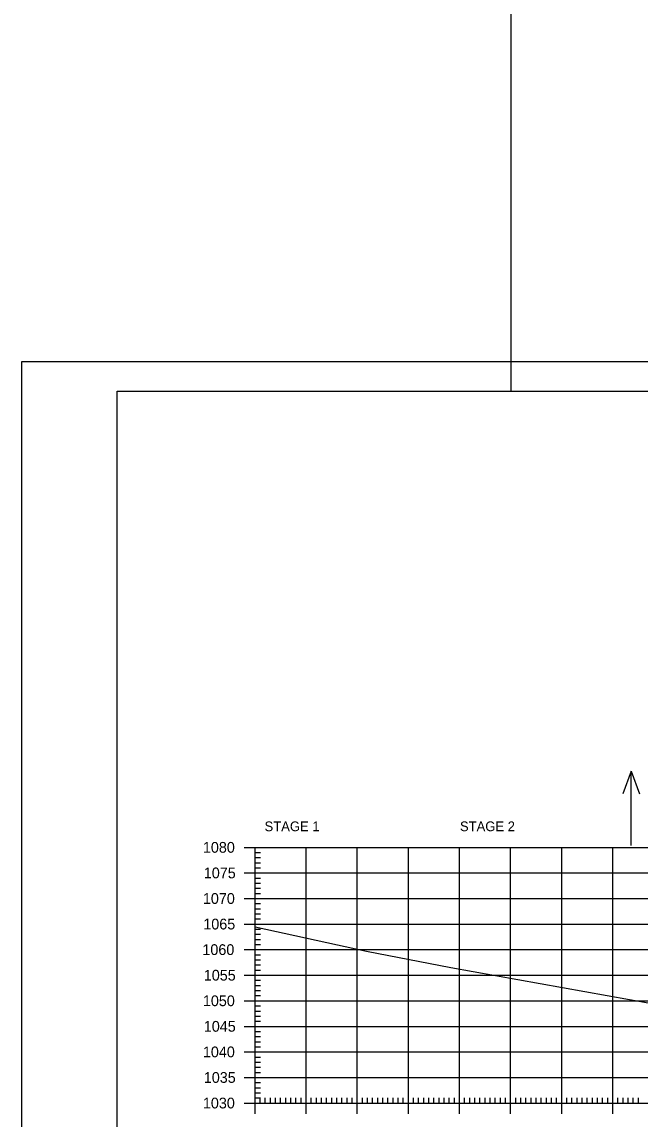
# Model space of a CAD drawing. Extents: x 1322838 to 1324533, y 339903 to 351025.
# Drawn here: x 1323450 to 1323570.9, y 345316 to 345530.5 of the extents above; entities that cross this region are included whole.
import ezdxf

# ---------------------------------------------------------------- set-up
doc = ezdxf.new("R2010")
doc.units = 0
for name, color, linetype in [('R_Axis', 7, 'Continuous'), ('R_Axis Annot', 7, 'Continuous'), ('R_Border', 7, 'Continuous'), ('R_Exist Surface', 7, 'Continuous'), ('R_Grid', 7, 'Continuous'), ('R_No Plot', 7, 'Continuous'), ('R_Water Annot', 7, 'Continuous')]:
    doc.layers.add(name, color=color, linetype=linetype)

msp = doc.modelspace()

# ---------------------------------------------------------------- linework, layer by layer
at = {"layer": 'R_Axis'}
for p, q in [((1323493.48, 345369.14), (1323497.68, 345369.14)), ((1323495.58, 345319.14), (1323495.58, 345369.14)), ((1323495.58, 345368.14), (1323496.63, 345368.14)), ((1323495.58, 345367.14), (1323496.63, 345367.14)), ((1323495.58, 345366.14), (1323496.63, 345366.14)), ((1323493.48, 345364.14), (1323497.68, 345364.14)), ((1323495.58, 345365.14), (1323496.63, 345365.14)), ((1323495.58, 345363.14), (1323496.63, 345363.14)), ((1323495.58, 345362.14), (1323496.63, 345362.14)), ((1323495.58, 345361.14), (1323496.63, 345361.14)), ((1323495.58, 345360.14), (1323496.63, 345360.14)), ((1323493.48, 345359.14), (1323497.68, 345359.14)), ((1323495.58, 345358.14), (1323496.63, 345358.14)), ((1323495.58, 345357.14), (1323496.63, 345357.14)), ((1323495.58, 345356.14), (1323496.63, 345356.14)), ((1323493.48, 345354.14), (1323497.68, 345354.14)), ((1323495.58, 345355.14), (1323496.63, 345355.14)), ((1323495.58, 345353.14), (1323496.63, 345353.14)), ((1323495.58, 345352.14), (1323496.63, 345352.14)), ((1323495.58, 345351.14), (1323496.63, 345351.14)), ((1323493.48, 345349.14), (1323497.68, 345349.14)), ((1323495.58, 345350.14), (1323496.63, 345350.14)), ((1323495.58, 345348.14), (1323496.63, 345348.14)), ((1323495.58, 345347.14), (1323496.63, 345347.14)), ((1323495.58, 345346.14), (1323496.63, 345346.14)), ((1323495.58, 345345.14), (1323496.63, 345345.14)), ((1323493.48, 345344.14), (1323497.68, 345344.14)), ((1323495.58, 345343.14), (1323496.63, 345343.14)), ((1323495.58, 345342.14), (1323496.63, 345342.14)), ((1323495.58, 345341.14), (1323496.63, 345341.14)), ((1323493.48, 345339.14), (1323497.68, 345339.14)), ((1323495.58, 345340.14), (1323496.63, 345340.14)), ((1323495.58, 345338.14), (1323496.63, 345338.14)), ((1323495.58, 345337.14), (1323496.63, 345337.14)), ((1323495.58, 345336.14), (1323496.63, 345336.14)), ((1323493.48, 345334.14), (1323497.68, 345334.14)), ((1323495.58, 345335.14), (1323496.63, 345335.14)), ((1323495.58, 345333.14), (1323496.63, 345333.14)), ((1323495.58, 345332.14), (1323496.63, 345332.14)), ((1323495.58, 345331.14), (1323496.63, 345331.14)), ((1323495.58, 345330.14), (1323496.63, 345330.14)), ((1323493.48, 345329.14), (1323497.68, 345329.14)), ((1323495.58, 345328.14), (1323496.63, 345328.14)), ((1323495.58, 345327.14), (1323496.63, 345327.14)), ((1323495.58, 345326.14), (1323496.63, 345326.14)), ((1323493.48, 345324.14), (1323497.68, 345324.14)), ((1323495.58, 345325.14), (1323496.63, 345325.14)), ((1323495.58, 345323.14), (1323496.63, 345323.14)), ((1323495.58, 345322.14), (1323496.63, 345322.14)), ((1323495.58, 345317.04), (1323495.58, 345321.24)), ((1323495.58, 345321.14), (1323496.63, 345321.14)), ((1323505.58, 345317.04), (1323505.58, 345321.24)), ((1323515.58, 345317.04), (1323515.58, 345321.24)), ((1323525.58, 345317.04), (1323525.58, 345321.24)), ((1323535.58, 345317.04), (1323535.58, 345321.24)), ((1323545.58, 345317.04), (1323545.58, 345321.24)), ((1323555.58, 345317.04), (1323555.58, 345321.24)), ((1323565.58, 345317.04), (1323565.58, 345321.24)), ((1323493.48, 345319.14), (1323497.68, 345319.14)), ((1323495.58, 345320.14), (1323496.63, 345320.14)), ((1323495.58, 345319.14), (1323915.58, 345319.14)), ((1323496.58, 345319.14), (1323496.58, 345320.19)), ((1323497.58, 345319.14), (1323497.58, 345320.19)), ((1323498.58, 345319.14), (1323498.58, 345320.19)), ((1323499.58, 345319.14), (1323499.58, 345320.19)), ((1323500.58, 345319.14), (1323500.58, 345320.19)), ((1323501.58, 345319.14), (1323501.58, 345320.19)), ((1323502.58, 345319.14), (1323502.58, 345320.19)), ((1323503.58, 345319.14), (1323503.58, 345320.19)), ((1323504.58, 345319.14), (1323504.58, 345320.19)), ((1323506.58, 345319.14), (1323506.58, 345320.19)), ((1323507.58, 345319.14), (1323507.58, 345320.19)), ((1323508.58, 345319.14), (1323508.58, 345320.19)), ((1323509.58, 345319.14), (1323509.58, 345320.19)), ((1323510.58, 345319.14), (1323510.58, 345320.19)), ((1323511.58, 345319.14), (1323511.58, 345320.19)), ((1323512.58, 345319.14), (1323512.58, 345320.19)), ((1323513.58, 345319.14), (1323513.58, 345320.19)), ((1323514.58, 345319.14), (1323514.58, 345320.19)), ((1323516.58, 345319.14), (1323516.58, 345320.19)), ((1323517.58, 345319.14), (1323517.58, 345320.19)), ((1323518.58, 345319.14), (1323518.58, 345320.19)), ((1323519.58, 345319.14), (1323519.58, 345320.19)), ((1323520.58, 345319.14), (1323520.58, 345320.19)), ((1323521.58, 345319.14), (1323521.58, 345320.19)), ((1323522.58, 345319.14), (1323522.58, 345320.19)), ((1323523.58, 345319.14), (1323523.58, 345320.19)), ((1323524.58, 345319.14), (1323524.58, 345320.19)), ((1323526.58, 345319.14), (1323526.58, 345320.19)), ((1323527.58, 345319.14), (1323527.58, 345320.19)), ((1323528.58, 345319.14), (1323528.58, 345320.19)), ((1323529.58, 345319.14), (1323529.58, 345320.19)), ((1323530.58, 345319.14), (1323530.58, 345320.19)), ((1323531.58, 345319.14), (1323531.58, 345320.19)), ((1323532.58, 345319.14), (1323532.58, 345320.19)), ((1323533.58, 345319.14), (1323533.58, 345320.19)), ((1323534.58, 345319.14), (1323534.58, 345320.19)), ((1323536.58, 345319.14), (1323536.58, 345320.19)), ((1323537.58, 345319.14), (1323537.58, 345320.19)), ((1323538.58, 345319.14), (1323538.58, 345320.19)), ((1323539.58, 345319.14), (1323539.58, 345320.19)), ((1323540.58, 345319.14), (1323540.58, 345320.19)), ((1323541.58, 345319.14), (1323541.58, 345320.19)), ((1323542.58, 345319.14), (1323542.58, 345320.19)), ((1323543.58, 345319.14), (1323543.58, 345320.19)), ((1323544.58, 345319.14), (1323544.58, 345320.19)), ((1323546.58, 345319.14), (1323546.58, 345320.19)), ((1323547.58, 345319.14), (1323547.58, 345320.19)), ((1323548.58, 345319.14), (1323548.58, 345320.19)), ((1323549.58, 345319.14), (1323549.58, 345320.19)), ((1323550.58, 345319.14), (1323550.58, 345320.19)), ((1323551.58, 345319.14), (1323551.58, 345320.19)), ((1323552.58, 345319.14), (1323552.58, 345320.19)), ((1323553.58, 345319.14), (1323553.58, 345320.19)), ((1323554.58, 345319.14), (1323554.58, 345320.19)), ((1323556.58, 345319.14), (1323556.58, 345320.19)), ((1323557.58, 345319.14), (1323557.58, 345320.19)), ((1323558.58, 345319.14), (1323558.58, 345320.19)), ((1323559.58, 345319.14), (1323559.58, 345320.19)), ((1323560.58, 345319.14), (1323560.58, 345320.19)), ((1323561.58, 345319.14), (1323561.58, 345320.19)), ((1323562.58, 345319.14), (1323562.58, 345320.19)), ((1323563.58, 345319.14), (1323563.58, 345320.19)), ((1323564.58, 345319.14), (1323564.58, 345320.19)), ((1323566.58, 345319.14), (1323566.58, 345320.19)), ((1323567.58, 345319.14), (1323567.58, 345320.19)), ((1323568.58, 345319.14), (1323568.58, 345320.19)), ((1323569.58, 345319.14), (1323569.58, 345320.19)), ((1323570.58, 345319.14), (1323570.58, 345320.19))]:
    msp.add_line(p, q, dxfattribs=at)
at = {"layer": 'R_Border'}
for p, q in [((1323468.58, 345458.33), (1323942.85, 345458.33)), ((1323468.58, 345150.14), (1323468.58, 345458.33))]:
    msp.add_line(p, q, dxfattribs=at)
at = {"layer": 'R_Exist Surface'}
msp.add_lwpolyline([(1323495.58, 345353.63), (1323517.4, 345348.87), (1323533.92, 345345.62), (1323590.68, 345335.47)], dxfattribs=at)
at = {"layer": 'R_Grid'}
for p, q in [((1323495.58, 345369.14), (1323915.58, 345369.14)), ((1323495.58, 345319.14), (1323495.58, 345369.14)), ((1323505.58, 345319.14), (1323505.58, 345369.14)), ((1323515.58, 345319.14), (1323515.58, 345369.14)), ((1323525.58, 345319.14), (1323525.58, 345369.14)), ((1323535.58, 345319.14), (1323535.58, 345369.14)), ((1323545.58, 345319.14), (1323545.58, 345369.14)), ((1323555.58, 345319.14), (1323555.58, 345369.14)), ((1323565.58, 345319.14), (1323565.58, 345369.14)), ((1323495.58, 345364.14), (1323915.58, 345364.14)), ((1323495.58, 345359.14), (1323915.58, 345359.14)), ((1323495.58, 345354.14), (1323915.58, 345354.14)), ((1323495.58, 345349.14), (1323915.58, 345349.14)), ((1323495.58, 345344.14), (1323915.58, 345344.14)), ((1323495.58, 345339.14), (1323915.58, 345339.14)), ((1323495.58, 345334.14), (1323915.58, 345334.14)), ((1323495.58, 345329.14), (1323915.58, 345329.14)), ((1323495.58, 345324.14), (1323915.58, 345324.14)), ((1323495.58, 345319.14), (1323915.58, 345319.14))]:
    msp.add_line(p, q, dxfattribs=at)
at = {"layer": 'R_No Plot'}
for p, q in [((1323545.72, 345458.33), (1323545.72, 345542.74)), ((1323449.98, 345464.18), (1323949.98, 345464.18))]:
    msp.add_line(p, q, dxfattribs=at)
for points in [[(1323449.97, 345464.18), (1323949.98, 345464.18), (1323949.98, 345144.17), (1323449.97, 345144.17)], [(1323819.46, 345458.33), (1323848.89, 345458.33), (1323848.89, 345443.51), (1323873.06, 345443.51), (1323907.86, 345443.51), (1323907.86, 345394.51), (1323942.67, 345394.51), (1323942.85, 345150.14), (1323468.58, 345150.14), (1323468.58, 345458.33)]]:
    msp.add_lwpolyline(points, close=True, dxfattribs=at)
at = {"layer": 'R_Water Annot'}
for p, q in [((1323569.19, 345384.01), (1323567.57, 345379.58)), ((1323569.19, 345369.53), (1323569.19, 345384.01)), ((1323569.19, 345384.01), (1323570.8, 345379.58))]:
    msp.add_line(p, q, dxfattribs=at)

# ---------------------------------------------------------------- texts
at = {"layer": 'R_Axis Annot'}
for s, height, p in [('STAGE 1', 1.904, (1323497.45, 345372.3)), ('STAGE 2', 1.904, (1323535.68, 345372.3)), ('1080', 2.1, (1323485.38, 345368.09)), ('1075', 2.1, (1323485.56, 345363.09)), ('1070', 2.1, (1323485.38, 345358.09)), ('1065', 2.1, (1323485.46, 345353.09)), ('1060', 2.1, (1323485.28, 345348.09)), ('1055', 2.1, (1323485.56, 345343.09)), ('1050', 2.1, (1323485.38, 345338.09)), ('1045', 2.1, (1323485.56, 345333.09)), ('1040', 2.1, (1323485.38, 345328.09)), ('1035', 2.1, (1323485.56, 345323.09)), ('1030', 2.1, (1323485.38, 345318.09))]:
    msp.add_text(s, height=height, dxfattribs=at).set_placement(p)

doc.saveas('drawing.dxf')
